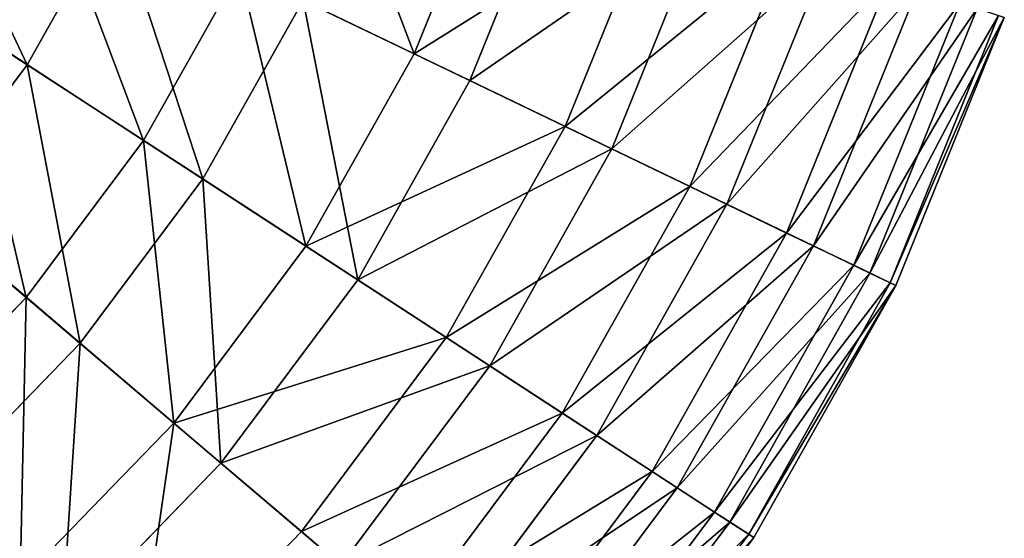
# Model space of a CAD drawing. Extents: x 1 to 133, y -12 to 0.
# Tile 912 of 935: x 118.67 to 121.28, y -9.23 to -7.86. Entities that reach past the tile are written whole.
import ezdxf

# ---------------------------------------------------------------- set-up
doc = ezdxf.new("R2010")
doc.units = 0
doc.header["$LTSCALE"] = 2.54
doc.layers.get('0').update_dxf_attribs({"color": 13, "linetype": 'CONTINUOUS'})

# ---------------------------------------------------------------- blocks, each defined once
blk = doc.blocks.new('SLING_IV_-_Z_O_ENIE16_06_B')
at = {"color": 0}
for p, q in [((119.7172, -7.9464, 2.7275), (119.9373, -7.4028, 2.7275)), ((119.7172, -7.9464, 2.7275), (119.9373, -7.4028, 2.7275)), ((119.8649, -8.0175, 10.2862), (120.0929, -7.4545, 10.2862)), ((119.8649, -8.0175, 10.2862), (120.0929, -7.4545, 10.2862)), ((120.1178, -8.1393, 3.3229), (120.3592, -7.5429, 3.3229)), ((120.1178, -8.1393, 3.3229), (120.3592, -7.5429, 3.3229)), ((118.6892, -7.9755, 11.3367), (118.9214, -7.5631, 11.3367)), ((118.6892, -7.9755, 11.3367), (118.9214, -7.5631, 11.3367)), ((120.2418, -8.199, 9.672), (120.4899, -7.5863, 9.672)), ((120.2418, -8.199, 9.672), (120.4899, -7.5863, 9.672)), ((118.6892, -7.9755, 11.3367), (118.1755, -7.6411, 11.7569)), ((118.6892, -7.9755, 11.3367), (118.1755, -7.6411, 11.7569)), ((120.4489, -8.2988, 3.9687), (120.708, -7.6588, 3.9687)), ((120.4489, -8.2988, 3.9687), (120.708, -7.6588, 3.9687)), ((120.5474, -8.3462, 9.0109), (120.8118, -7.6932, 9.0109)), ((120.5474, -8.3462, 9.0109), (120.8118, -7.6932, 9.0109)), ((118.9981, -8.1765, 2.1915), (119.2534, -7.7231, 2.1915)), ((118.9981, -8.1765, 2.1915), (119.2534, -7.7231, 2.1915)), ((119.2534, -7.7231, 2.1915), (119.7172, -7.9464, 2.7275)), ((119.2534, -7.7231, 2.1915), (119.7172, -7.9464, 2.7275)), ((120.7056, -8.4224, 4.6551), (120.9784, -7.7485, 4.6551)), ((120.7056, -8.4224, 4.6551), (120.9784, -7.7485, 4.6551)), ((120.7771, -8.4568, 8.3129), (121.0537, -7.7735, 8.3129)), ((120.7771, -8.4568, 8.3129), (121.0537, -7.7735, 8.3129)), ((119.1553, -8.2789, 10.8439), (119.4225, -7.8045, 10.8439)), ((119.1553, -8.2789, 10.8439), (119.4225, -7.8045, 10.8439)), ((119.8649, -8.0175, 10.2862), (119.4225, -7.8045, 10.8439)), ((119.8649, -8.0175, 10.2862), (119.4225, -7.8045, 10.8439)), ((120.8839, -8.5082, 5.3713), (121.1662, -7.8109, 5.3713)), ((120.8839, -8.5082, 5.3713), (121.1662, -7.8109, 5.3713)), ((120.9272, -8.5291, 7.5887), (121.2119, -7.826, 7.5887)), ((120.9272, -8.5291, 7.5887), (121.2119, -7.826, 7.5887)), ((118.5144, -7.8617, 1.7234), (118.9981, -8.1765, 2.1915)), ((118.5144, -7.8617, 1.7234), (118.9981, -8.1765, 2.1915)), ((120.981, -8.555, 6.1066), (121.2686, -7.8449, 6.1066)), ((120.981, -8.555, 6.1066), (121.2686, -7.8449, 6.1066)), ((120.9956, -8.562, 6.8495), (121.2838, -7.8499, 6.8495)), ((120.9956, -8.562, 6.8495), (121.2838, -7.8499, 6.8495)), ((119.4295, -8.4573, 2.7275), (119.7172, -7.9464, 2.7275)), ((119.4295, -8.4573, 2.7275), (119.7172, -7.9464, 2.7275)), ((119.7172, -7.9464, 2.7275), (120.1178, -8.1393, 3.3229)), ((119.7172, -7.9464, 2.7275), (120.1178, -8.1393, 3.3229)), ((118.4061, -8.3547, 11.3367), (118.6892, -7.9755, 11.3367)), ((118.4061, -8.3547, 11.3367), (118.6892, -7.9755, 11.3367)), ((119.1553, -8.2789, 10.8439), (118.6892, -7.9755, 11.3367)), ((119.1553, -8.2789, 10.8439), (118.6892, -7.9755, 11.3367)), ((119.5669, -8.5468, 10.2862), (119.8649, -8.0175, 10.2862)), ((119.5669, -8.5468, 10.2862), (119.8649, -8.0175, 10.2862)), ((120.2418, -8.199, 9.672), (119.8649, -8.0175, 10.2862)), ((120.2418, -8.199, 9.672), (119.8649, -8.0175, 10.2862)), ((119.8021, -8.6999, 3.3229), (120.1178, -8.1393, 3.3229)), ((119.8021, -8.6999, 3.3229), (120.1178, -8.1393, 3.3229)), ((120.1178, -8.1393, 3.3229), (120.4489, -8.2988, 3.9687)), ((120.1178, -8.1393, 3.3229), (120.4489, -8.2988, 3.9687)), ((118.6868, -8.5936, 2.1915), (118.9981, -8.1765, 2.1915)), ((118.6868, -8.5936, 2.1915), (118.9981, -8.1765, 2.1915)), ((118.9981, -8.1765, 2.1915), (119.4295, -8.4573, 2.7275)), ((118.9981, -8.1765, 2.1915), (119.4295, -8.4573, 2.7275)), ((119.9175, -8.775, 9.672), (120.2418, -8.199, 9.672)), ((119.9175, -8.775, 9.672), (120.2418, -8.199, 9.672)), ((120.5474, -8.3462, 9.0109), (120.2418, -8.199, 9.672)), ((120.5474, -8.3462, 9.0109), (120.2418, -8.199, 9.672)), ((118.2474, -8.2196, 1.7234), (118.6868, -8.5936, 2.1915)), ((118.2474, -8.2196, 1.7234), (118.6868, -8.5936, 2.1915)), ((118.8297, -8.7153, 10.8439), (119.1553, -8.2789, 10.8439)), ((118.8297, -8.7153, 10.8439), (119.1553, -8.2789, 10.8439)), ((119.5669, -8.5468, 10.2862), (119.1553, -8.2789, 10.8439)), ((119.5669, -8.5468, 10.2862), (119.1553, -8.2789, 10.8439)), ((120.1101, -8.9004, 3.9687), (120.4489, -8.2988, 3.9687)), ((120.1101, -8.9004, 3.9687), (120.4489, -8.2988, 3.9687)), ((120.4489, -8.2988, 3.9687), (120.7056, -8.4224, 4.6551)), ((120.4489, -8.2988, 3.9687), (120.7056, -8.4224, 4.6551)), ((118.8297, -8.7153, 10.8439), (118.4061, -8.3547, 11.3367)), ((118.8297, -8.7153, 10.8439), (118.4061, -8.3547, 11.3367)), ((120.2017, -8.96, 9.0109), (120.5474, -8.3462, 9.0109)), ((120.2017, -8.96, 9.0109), (120.5474, -8.3462, 9.0109)), ((120.7771, -8.4568, 8.3129), (120.5474, -8.3462, 9.0109)), ((120.7771, -8.4568, 8.3129), (120.5474, -8.3462, 9.0109)), ((120.3489, -9.0558, 4.6551), (120.7056, -8.4224, 4.6551)), ((120.3489, -9.0558, 4.6551), (120.7056, -8.4224, 4.6551)), ((120.7056, -8.4224, 4.6551), (120.8839, -8.5082, 5.3713)), ((120.7056, -8.4224, 4.6551), (120.8839, -8.5082, 5.3713)), ((119.0787, -8.9273, 2.7275), (119.4295, -8.4573, 2.7275)), ((119.0787, -8.9273, 2.7275), (119.4295, -8.4573, 2.7275)), ((119.4295, -8.4573, 2.7275), (119.8021, -8.6999, 3.3229)), ((119.4295, -8.4573, 2.7275), (119.8021, -8.6999, 3.3229)), ((120.4154, -9.0991, 8.3129), (120.7771, -8.4568, 8.3129)), ((120.4154, -9.0991, 8.3129), (120.7771, -8.4568, 8.3129)), ((120.9272, -8.5291, 7.5887), (120.7771, -8.4568, 8.3129)), ((120.9272, -8.5291, 7.5887), (120.7771, -8.4568, 8.3129)), ((120.5147, -9.1638, 5.3713), (120.8839, -8.5082, 5.3713)), ((120.5147, -9.1638, 5.3713), (120.8839, -8.5082, 5.3713)), ((120.8839, -8.5082, 5.3713), (120.981, -8.555, 6.1066)), ((120.8839, -8.5082, 5.3713), (120.981, -8.555, 6.1066)), ((119.2036, -9.0336, 10.2862), (119.5669, -8.5468, 10.2862)), ((119.2036, -9.0336, 10.2862), (119.5669, -8.5468, 10.2862)), ((119.9175, -8.775, 9.672), (119.5669, -8.5468, 10.2862)), ((119.9175, -8.775, 9.672), (119.5669, -8.5468, 10.2862)), ((120.555, -9.19, 7.5887), (120.9272, -8.5291, 7.5887)), ((120.555, -9.19, 7.5887), (120.9272, -8.5291, 7.5887)), ((120.9956, -8.562, 6.8495), (120.9272, -8.5291, 7.5887)), ((120.9956, -8.562, 6.8495), (120.9272, -8.5291, 7.5887)), ((120.6051, -9.2226, 6.1066), (120.981, -8.555, 6.1066)), ((120.6051, -9.2226, 6.1066), (120.981, -8.555, 6.1066)), ((120.6186, -9.2314, 6.8495), (120.9956, -8.562, 6.8495)), ((120.6186, -9.2314, 6.8495), (120.9956, -8.562, 6.8495)), ((120.981, -8.555, 6.1066), (120.9956, -8.562, 6.8495)), ((120.981, -8.555, 6.1066), (120.9956, -8.562, 6.8495)), ((118.3247, -8.9675, 2.1915), (118.6868, -8.5936, 2.1915)), ((118.3247, -8.9675, 2.1915), (118.6868, -8.5936, 2.1915)), ((118.6868, -8.5936, 2.1915), (119.0787, -8.9273, 2.7275)), ((118.6868, -8.5936, 2.1915), (119.0787, -8.9273, 2.7275)), ((119.4172, -9.2155, 3.3229), (119.8021, -8.6999, 3.3229)), ((119.4172, -9.2155, 3.3229), (119.8021, -8.6999, 3.3229)), ((119.8021, -8.6999, 3.3229), (120.1101, -8.9004, 3.9687)), ((119.8021, -8.6999, 3.3229), (120.1101, -8.9004, 3.9687)), ((118.4509, -9.1064, 10.8439), (118.8297, -8.7153, 10.8439)), ((118.4509, -9.1064, 10.8439), (118.8297, -8.7153, 10.8439)), ((119.2036, -9.0336, 10.2862), (118.8297, -8.7153, 10.8439)), ((119.2036, -9.0336, 10.2862), (118.8297, -8.7153, 10.8439)), ((119.5221, -9.3047, 9.672), (119.9175, -8.775, 9.672)), ((119.5221, -9.3047, 9.672), (119.9175, -8.775, 9.672)), ((120.2017, -8.96, 9.0109), (119.9175, -8.775, 9.672)), ((120.2017, -8.96, 9.0109), (119.9175, -8.775, 9.672)), ((119.6971, -9.4537, 3.9687), (120.1101, -8.9004, 3.9687)), ((119.6971, -9.4537, 3.9687), (120.1101, -8.9004, 3.9687)), ((120.1101, -8.9004, 3.9687), (120.3489, -9.0558, 4.6551)), ((120.1101, -8.9004, 3.9687), (120.3489, -9.0558, 4.6551)), ((118.6708, -9.3485, 2.7275), (119.0787, -8.9273, 2.7275)), ((118.6708, -9.3485, 2.7275), (119.0787, -8.9273, 2.7275)), ((119.0787, -8.9273, 2.7275), (119.4172, -9.2155, 3.3229)), ((119.0787, -8.9273, 2.7275), (119.4172, -9.2155, 3.3229)), ((119.7804, -9.5246, 9.0109), (120.2017, -8.96, 9.0109)), ((119.7804, -9.5246, 9.0109), (120.2017, -8.96, 9.0109)), ((120.4154, -9.0991, 8.3129), (120.2017, -8.96, 9.0109)), ((120.4154, -9.0991, 8.3129), (120.2017, -8.96, 9.0109)), ((118.781, -9.4699, 10.2862), (119.2036, -9.0336, 10.2862)), ((118.781, -9.4699, 10.2862), (119.2036, -9.0336, 10.2862)), ((119.5221, -9.3047, 9.672), (119.2036, -9.0336, 10.2862)), ((119.5221, -9.3047, 9.672), (119.2036, -9.0336, 10.2862)), ((119.9141, -9.6384, 4.6551), (120.3489, -9.0558, 4.6551)), ((119.9141, -9.6384, 4.6551), (120.3489, -9.0558, 4.6551)), ((120.3489, -9.0558, 4.6551), (120.5147, -9.1638, 5.3713)), ((120.3489, -9.0558, 4.6551), (120.5147, -9.1638, 5.3713)), ((119.9745, -9.6898, 8.3129), (120.4154, -9.0991, 8.3129)), ((119.9745, -9.6898, 8.3129), (120.4154, -9.0991, 8.3129)), ((120.555, -9.19, 7.5887), (120.4154, -9.0991, 8.3129)), ((120.555, -9.19, 7.5887), (120.4154, -9.0991, 8.3129)), ((120.0647, -9.7667, 5.3713), (120.5147, -9.1638, 5.3713)), ((120.0647, -9.7667, 5.3713), (120.5147, -9.1638, 5.3713)), ((120.5147, -9.1638, 5.3713), (120.6051, -9.2226, 6.1066)), ((120.5147, -9.1638, 5.3713), (120.6051, -9.2226, 6.1066)), ((120.1013, -9.7979, 7.5887), (120.555, -9.19, 7.5887)), ((120.1013, -9.7979, 7.5887), (120.555, -9.19, 7.5887)), ((120.6186, -9.2314, 6.8495), (120.555, -9.19, 7.5887)), ((120.6186, -9.2314, 6.8495), (120.555, -9.19, 7.5887)), ((118.9697, -9.6777, 3.3229), (119.4172, -9.2155, 3.3229)), ((118.9697, -9.6777, 3.3229), (119.4172, -9.2155, 3.3229)), ((119.4172, -9.2155, 3.3229), (119.6971, -9.4537, 3.9687)), ((119.4172, -9.2155, 3.3229), (119.6971, -9.4537, 3.9687)), ((120.1468, -9.8366, 6.1066), (120.6051, -9.2226, 6.1066)), ((120.1468, -9.8366, 6.1066), (120.6051, -9.2226, 6.1066)), ((120.6051, -9.2226, 6.1066), (120.6186, -9.2314, 6.8495)), ((120.6051, -9.2226, 6.1066), (120.6186, -9.2314, 6.8495)), ((120.1591, -9.847, 6.8495), (120.6186, -9.2314, 6.8495)), ((120.1591, -9.847, 6.8495), (120.6186, -9.2314, 6.8495))]:
    blk.add_line(p, q, dxfattribs=at)
at = {"color": 7}
mesh = blk.add_polyface(dxfattribs=at)
corners = [(118.1655, -7.1991, 1.3301), (118.5144, -7.8617, 1.7234), (117.986, -7.5178, 1.3301), (118.7335, -7.4727, 1.7234)]
mesh.append_faces([[corners[k] for k in face] for face in [(0, 1, 2), (1, 0, 3)]], dxfattribs={"vtx0": -1, "color": 7})
mesh = blk.add_polyface(dxfattribs=at)
corners = [(119.4487, -7.2406, 2.1915), (119.7172, -7.9464, 2.7275), (119.2534, -7.7231, 2.1915), (119.9373, -7.4028, 2.7275)]
mesh.append_faces([[corners[k] for k in face] for face in [(0, 1, 2), (1, 0, 3)]], dxfattribs={"vtx0": -1, "color": 7})
mesh = blk.add_polyface(dxfattribs=at)
corners = [(118.6892, -7.9755, 11.3367), (118.3692, -7.2972, 11.7569), (118.1755, -7.6411, 11.7569), (118.9214, -7.5631, 11.3367)]
mesh.append_faces([[corners[k] for k in face] for face in [(0, 1, 2), (1, 0, 3)]], dxfattribs={"vtx0": -1, "color": 7})
mesh = blk.add_polyface(dxfattribs=at)
corners = [(120.0929, -7.4545, 10.2862), (119.4225, -7.8045, 10.8439), (119.8649, -8.0175, 10.2862), (119.6268, -7.2998, 10.8439)]
mesh.append_faces([[corners[k] for k in face] for face in [(0, 1, 2), (1, 0, 3)]], dxfattribs={"vtx0": -1, "color": 7})
mesh = blk.add_polyface(dxfattribs=at)
corners = [(119.7172, -7.9464, 2.7275), (120.3592, -7.5429, 3.3229), (120.1178, -8.1393, 3.3229), (119.9373, -7.4028, 2.7275)]
mesh.append_faces([[corners[k] for k in face] for face in [(0, 1, 2), (1, 0, 3)]], dxfattribs={"vtx0": -1, "color": 7})
mesh = blk.add_polyface(dxfattribs=at)
corners = [(118.7335, -7.4727, 1.7234), (118.9981, -8.1765, 2.1915), (118.5144, -7.8617, 1.7234), (119.2534, -7.7231, 2.1915)]
mesh.append_faces([[corners[k] for k in face] for face in [(0, 1, 2), (1, 0, 3)]], dxfattribs={"vtx0": -1, "color": 7})
mesh = blk.add_polyface(dxfattribs=at)
corners = [(120.4899, -7.5863, 9.672), (119.8649, -8.0175, 10.2862), (120.2418, -8.199, 9.672), (120.0929, -7.4545, 10.2862)]
mesh.append_faces([[corners[k] for k in face] for face in [(0, 1, 2), (1, 0, 3)]], dxfattribs={"vtx0": -1, "color": 7})
mesh = blk.add_polyface(dxfattribs=at)
corners = [(120.1178, -8.1393, 3.3229), (120.708, -7.6588, 3.9687), (120.4489, -8.2988, 3.9687), (120.3592, -7.5429, 3.3229)]
mesh.append_faces([[corners[k] for k in face] for face in [(0, 1, 2), (1, 0, 3)]], dxfattribs={"vtx0": -1, "color": 7})
mesh = blk.add_polyface(dxfattribs=at)
corners = [(119.1553, -8.2789, 10.8439), (118.9214, -7.5631, 11.3367), (118.6892, -7.9755, 11.3367), (119.4225, -7.8045, 10.8439)]
mesh.append_faces([[corners[k] for k in face] for face in [(0, 1, 2), (1, 0, 3)]], dxfattribs={"vtx0": -1, "color": 7})
mesh = blk.add_polyface(dxfattribs=at)
corners = [(120.8118, -7.6932, 9.0109), (120.2418, -8.199, 9.672), (120.5474, -8.3462, 9.0109), (120.4899, -7.5863, 9.672)]
mesh.append_faces([[corners[k] for k in face] for face in [(0, 1, 2), (1, 0, 3)]], dxfattribs={"vtx0": -1, "color": 7})
mesh = blk.add_polyface(dxfattribs=at)
corners = [(118.4061, -8.3547, 11.3367), (118.1755, -7.6411, 11.7569), (117.9395, -7.9574, 11.7569), (118.6892, -7.9755, 11.3367)]
mesh.append_faces([[corners[k] for k in face] for face in [(0, 1, 2), (1, 0, 3)]], dxfattribs={"vtx0": -1, "color": 7})
mesh = blk.add_polyface(dxfattribs=at)
corners = [(120.4489, -8.2988, 3.9687), (120.9784, -7.7485, 4.6551), (120.7056, -8.4224, 4.6551), (120.708, -7.6588, 3.9687)]
mesh.append_faces([[corners[k] for k in face] for face in [(0, 1, 2), (1, 0, 3)]], dxfattribs={"vtx0": -1, "color": 7})
mesh = blk.add_polyface(dxfattribs=at)
corners = [(121.0537, -7.7735, 8.3129), (120.5474, -8.3462, 9.0109), (120.7771, -8.4568, 8.3129), (120.8118, -7.6932, 9.0109)]
mesh.append_faces([[corners[k] for k in face] for face in [(0, 1, 2), (1, 0, 3)]], dxfattribs={"vtx0": -1, "color": 7})
mesh = blk.add_polyface(dxfattribs=at)
corners = [(119.2534, -7.7231, 2.1915), (119.4295, -8.4573, 2.7275), (118.9981, -8.1765, 2.1915), (119.7172, -7.9464, 2.7275)]
mesh.append_faces([[corners[k] for k in face] for face in [(0, 1, 2), (1, 0, 3)]], dxfattribs={"vtx0": -1, "color": 7})
mesh = blk.add_polyface(dxfattribs=at)
corners = [(120.7056, -8.4224, 4.6551), (121.1662, -7.8109, 5.3713), (120.8839, -8.5082, 5.3713), (120.9784, -7.7485, 4.6551)]
mesh.append_faces([[corners[k] for k in face] for face in [(0, 1, 2), (1, 0, 3)]], dxfattribs={"vtx0": -1, "color": 7})
mesh = blk.add_polyface(dxfattribs=at)
corners = [(121.2119, -7.826, 7.5887), (120.7771, -8.4568, 8.3129), (120.9272, -8.5291, 7.5887), (121.0537, -7.7735, 8.3129)]
mesh.append_faces([[corners[k] for k in face] for face in [(0, 1, 2), (1, 0, 3)]], dxfattribs={"vtx0": -1, "color": 7})
mesh = blk.add_polyface(dxfattribs=at)
corners = [(119.5669, -8.5468, 10.2862), (119.4225, -7.8045, 10.8439), (119.1553, -8.2789, 10.8439), (119.8649, -8.0175, 10.2862)]
mesh.append_faces([[corners[k] for k in face] for face in [(0, 1, 2), (1, 0, 3)]], dxfattribs={"vtx0": -1, "color": 7})
mesh = blk.add_polyface(dxfattribs=at)
corners = [(120.8839, -8.5082, 5.3713), (121.2686, -7.8449, 6.1066), (120.981, -8.555, 6.1066), (121.1662, -7.8109, 5.3713)]
mesh.append_faces([[corners[k] for k in face] for face in [(0, 1, 2), (1, 0, 3)]], dxfattribs={"vtx0": -1, "color": 7})
mesh = blk.add_polyface(dxfattribs=at)
corners = [(121.2838, -7.8499, 6.8495), (120.9272, -8.5291, 7.5887), (120.9956, -8.562, 6.8495), (121.2119, -7.826, 7.5887)]
mesh.append_faces([[corners[k] for k in face] for face in [(0, 1, 2), (1, 0, 3)]], dxfattribs={"vtx0": -1, "color": 7})
mesh = blk.add_polyface(dxfattribs=at)
corners = [(118.5144, -7.8617, 1.7234), (118.6868, -8.5936, 2.1915), (118.2474, -8.2196, 1.7234), (118.9981, -8.1765, 2.1915)]
mesh.append_faces([[corners[k] for k in face] for face in [(0, 1, 2), (1, 0, 3)]], dxfattribs={"vtx0": -1, "color": 7})
mesh = blk.add_polyface(dxfattribs=at)
corners = [(120.981, -8.555, 6.1066), (121.2838, -7.8499, 6.8495), (120.9956, -8.562, 6.8495), (121.2686, -7.8449, 6.1066)]
mesh.append_faces([[corners[k] for k in face] for face in [(0, 1, 2), (1, 0, 3)]], dxfattribs={"vtx0": -1, "color": 7})
mesh = blk.add_polyface(dxfattribs=at)
corners = [(119.4295, -8.4573, 2.7275), (120.1178, -8.1393, 3.3229), (119.8021, -8.6999, 3.3229), (119.7172, -7.9464, 2.7275)]
mesh.append_faces([[corners[k] for k in face] for face in [(0, 1, 2), (1, 0, 3)]], dxfattribs={"vtx0": -1, "color": 7})
mesh = blk.add_polyface(dxfattribs=at)
corners = [(118.8297, -8.7153, 10.8439), (118.6892, -7.9755, 11.3367), (118.4061, -8.3547, 11.3367), (119.1553, -8.2789, 10.8439)]
mesh.append_faces([[corners[k] for k in face] for face in [(0, 1, 2), (1, 0, 3)]], dxfattribs={"vtx0": -1, "color": 7})
mesh = blk.add_polyface(dxfattribs=at)
corners = [(120.2418, -8.199, 9.672), (119.5669, -8.5468, 10.2862), (119.9175, -8.775, 9.672), (119.8649, -8.0175, 10.2862)]
mesh.append_faces([[corners[k] for k in face] for face in [(0, 1, 2), (1, 0, 3)]], dxfattribs={"vtx0": -1, "color": 7})
mesh = blk.add_polyface(dxfattribs=at)
corners = [(119.8021, -8.6999, 3.3229), (120.4489, -8.2988, 3.9687), (120.1101, -8.9004, 3.9687), (120.1178, -8.1393, 3.3229)]
mesh.append_faces([[corners[k] for k in face] for face in [(0, 1, 2), (1, 0, 3)]], dxfattribs={"vtx0": -1, "color": 7})
mesh = blk.add_polyface(dxfattribs=at)
corners = [(118.9981, -8.1765, 2.1915), (119.0787, -8.9273, 2.7275), (118.6868, -8.5936, 2.1915), (119.4295, -8.4573, 2.7275)]
mesh.append_faces([[corners[k] for k in face] for face in [(0, 1, 2), (1, 0, 3)]], dxfattribs={"vtx0": -1, "color": 7})
mesh = blk.add_polyface(dxfattribs=at)
corners = [(120.5474, -8.3462, 9.0109), (119.9175, -8.775, 9.672), (120.2017, -8.96, 9.0109), (120.2418, -8.199, 9.672)]
mesh.append_faces([[corners[k] for k in face] for face in [(0, 1, 2), (1, 0, 3)]], dxfattribs={"vtx0": -1, "color": 7})
mesh = blk.add_polyface(dxfattribs=at)
corners = [(118.2474, -8.2196, 1.7234), (118.3247, -8.9675, 2.1915), (117.9367, -8.5403, 1.7234), (118.6868, -8.5936, 2.1915)]
mesh.append_faces([[corners[k] for k in face] for face in [(0, 1, 2), (1, 0, 3)]], dxfattribs={"vtx0": -1, "color": 7})
mesh = blk.add_polyface(dxfattribs=at)
corners = [(119.2036, -9.0336, 10.2862), (119.1553, -8.2789, 10.8439), (118.8297, -8.7153, 10.8439), (119.5669, -8.5468, 10.2862)]
mesh.append_faces([[corners[k] for k in face] for face in [(0, 1, 2), (1, 0, 3)]], dxfattribs={"vtx0": -1, "color": 7})
mesh = blk.add_polyface(dxfattribs=at)
corners = [(120.1101, -8.9004, 3.9687), (120.7056, -8.4224, 4.6551), (120.3489, -9.0558, 4.6551), (120.4489, -8.2988, 3.9687)]
mesh.append_faces([[corners[k] for k in face] for face in [(0, 1, 2), (1, 0, 3)]], dxfattribs={"vtx0": -1, "color": 7})
mesh = blk.add_polyface(dxfattribs=at)
corners = [(118.4509, -9.1064, 10.8439), (118.4061, -8.3547, 11.3367), (118.0769, -8.6946, 11.3367), (118.8297, -8.7153, 10.8439)]
mesh.append_faces([[corners[k] for k in face] for face in [(0, 1, 2), (1, 0, 3)]], dxfattribs={"vtx0": -1, "color": 7})
mesh = blk.add_polyface(dxfattribs=at)
corners = [(120.7771, -8.4568, 8.3129), (120.2017, -8.96, 9.0109), (120.4154, -9.0991, 8.3129), (120.5474, -8.3462, 9.0109)]
mesh.append_faces([[corners[k] for k in face] for face in [(0, 1, 2), (1, 0, 3)]], dxfattribs={"vtx0": -1, "color": 7})
mesh = blk.add_polyface(dxfattribs=at)
corners = [(120.3489, -9.0558, 4.6551), (120.8839, -8.5082, 5.3713), (120.5147, -9.1638, 5.3713), (120.7056, -8.4224, 4.6551)]
mesh.append_faces([[corners[k] for k in face] for face in [(0, 1, 2), (1, 0, 3)]], dxfattribs={"vtx0": -1, "color": 7})
mesh = blk.add_polyface(dxfattribs=at)
corners = [(119.0787, -8.9273, 2.7275), (119.8021, -8.6999, 3.3229), (119.4172, -9.2155, 3.3229), (119.4295, -8.4573, 2.7275)]
mesh.append_faces([[corners[k] for k in face] for face in [(0, 1, 2), (1, 0, 3)]], dxfattribs={"vtx0": -1, "color": 7})
mesh = blk.add_polyface(dxfattribs=at)
corners = [(120.9272, -8.5291, 7.5887), (120.4154, -9.0991, 8.3129), (120.555, -9.19, 7.5887), (120.7771, -8.4568, 8.3129)]
mesh.append_faces([[corners[k] for k in face] for face in [(0, 1, 2), (1, 0, 3)]], dxfattribs={"vtx0": -1, "color": 7})
mesh = blk.add_polyface(dxfattribs=at)
corners = [(120.5147, -9.1638, 5.3713), (120.981, -8.555, 6.1066), (120.6051, -9.2226, 6.1066), (120.8839, -8.5082, 5.3713)]
mesh.append_faces([[corners[k] for k in face] for face in [(0, 1, 2), (1, 0, 3)]], dxfattribs={"vtx0": -1, "color": 7})
mesh = blk.add_polyface(dxfattribs=at)
corners = [(119.9175, -8.775, 9.672), (119.2036, -9.0336, 10.2862), (119.5221, -9.3047, 9.672), (119.5669, -8.5468, 10.2862)]
mesh.append_faces([[corners[k] for k in face] for face in [(0, 1, 2), (1, 0, 3)]], dxfattribs={"vtx0": -1, "color": 7})
mesh = blk.add_polyface(dxfattribs=at)
corners = [(120.9956, -8.562, 6.8495), (120.555, -9.19, 7.5887), (120.6186, -9.2314, 6.8495), (120.9272, -8.5291, 7.5887)]
mesh.append_faces([[corners[k] for k in face] for face in [(0, 1, 2), (1, 0, 3)]], dxfattribs={"vtx0": -1, "color": 7})
mesh = blk.add_polyface(dxfattribs=at)
corners = [(120.6051, -9.2226, 6.1066), (120.9956, -8.562, 6.8495), (120.6186, -9.2314, 6.8495), (120.981, -8.555, 6.1066)]
mesh.append_faces([[corners[k] for k in face] for face in [(0, 1, 2), (1, 0, 3)]], dxfattribs={"vtx0": -1, "color": 7})
mesh = blk.add_polyface(dxfattribs=at)
corners = [(118.6868, -8.5936, 2.1915), (118.6708, -9.3485, 2.7275), (118.3247, -8.9675, 2.1915), (119.0787, -8.9273, 2.7275)]
mesh.append_faces([[corners[k] for k in face] for face in [(0, 1, 2), (1, 0, 3)]], dxfattribs={"vtx0": -1, "color": 7})
mesh = blk.add_polyface(dxfattribs=at)
corners = [(119.4172, -9.2155, 3.3229), (120.1101, -8.9004, 3.9687), (119.6971, -9.4537, 3.9687), (119.8021, -8.6999, 3.3229)]
mesh.append_faces([[corners[k] for k in face] for face in [(0, 1, 2), (1, 0, 3)]], dxfattribs={"vtx0": -1, "color": 7})
mesh = blk.add_polyface(dxfattribs=at)
corners = [(118.781, -9.4699, 10.2862), (118.8297, -8.7153, 10.8439), (118.4509, -9.1064, 10.8439), (119.2036, -9.0336, 10.2862)]
mesh.append_faces([[corners[k] for k in face] for face in [(0, 1, 2), (1, 0, 3)]], dxfattribs={"vtx0": -1, "color": 7})
mesh = blk.add_polyface(dxfattribs=at)
corners = [(120.2017, -8.96, 9.0109), (119.5221, -9.3047, 9.672), (119.7804, -9.5246, 9.0109), (119.9175, -8.775, 9.672)]
mesh.append_faces([[corners[k] for k in face] for face in [(0, 1, 2), (1, 0, 3)]], dxfattribs={"vtx0": -1, "color": 7})
mesh = blk.add_polyface(dxfattribs=at)
corners = [(119.6971, -9.4537, 3.9687), (120.3489, -9.0558, 4.6551), (119.9141, -9.6384, 4.6551), (120.1101, -8.9004, 3.9687)]
mesh.append_faces([[corners[k] for k in face] for face in [(0, 1, 2), (1, 0, 3)]], dxfattribs={"vtx0": -1, "color": 7})
mesh = blk.add_polyface(dxfattribs=at)
corners = [(119.0787, -8.9273, 2.7275), (118.9697, -9.6777, 3.3229), (118.6708, -9.3485, 2.7275), (119.4172, -9.2155, 3.3229)]
mesh.append_faces([[corners[k] for k in face] for face in [(0, 1, 2), (1, 0, 3)]], dxfattribs={"vtx0": -1, "color": 7})
mesh = blk.add_polyface(dxfattribs=at)
corners = [(118.3247, -8.9675, 2.1915), (118.2123, -9.7142, 2.7275), (117.9178, -9.292, 2.1915), (118.6708, -9.3485, 2.7275)]
mesh.append_faces([[corners[k] for k in face] for face in [(0, 1, 2), (1, 0, 3)]], dxfattribs={"vtx0": -1, "color": 7})
mesh = blk.add_polyface(dxfattribs=at)
corners = [(120.4154, -9.0991, 8.3129), (119.7804, -9.5246, 9.0109), (119.9745, -9.6898, 8.3129), (120.2017, -8.96, 9.0109)]
mesh.append_faces([[corners[k] for k in face] for face in [(0, 1, 2), (1, 0, 3)]], dxfattribs={"vtx0": -1, "color": 7})
mesh = blk.add_polyface(dxfattribs=at)
corners = [(119.5221, -9.3047, 9.672), (118.781, -9.4699, 10.2862), (119.0622, -9.7796, 9.672), (119.2036, -9.0336, 10.2862)]
mesh.append_faces([[corners[k] for k in face] for face in [(0, 1, 2), (1, 0, 3)]], dxfattribs={"vtx0": -1, "color": 7})
mesh = blk.add_polyface(dxfattribs=at)
corners = [(119.9141, -9.6384, 4.6551), (120.5147, -9.1638, 5.3713), (120.0647, -9.7667, 5.3713), (120.3489, -9.0558, 4.6551)]
mesh.append_faces([[corners[k] for k in face] for face in [(0, 1, 2), (1, 0, 3)]], dxfattribs={"vtx0": -1, "color": 7})
mesh = blk.add_polyface(dxfattribs=at)
corners = [(118.3061, -9.8486, 10.2862), (118.4509, -9.1064, 10.8439), (118.0252, -9.4459, 10.8439), (118.781, -9.4699, 10.2862)]
mesh.append_faces([[corners[k] for k in face] for face in [(0, 1, 2), (1, 0, 3)]], dxfattribs={"vtx0": -1, "color": 7})
mesh = blk.add_polyface(dxfattribs=at)
corners = [(120.555, -9.19, 7.5887), (119.9745, -9.6898, 8.3129), (120.1013, -9.7979, 7.5887), (120.4154, -9.0991, 8.3129)]
mesh.append_faces([[corners[k] for k in face] for face in [(0, 1, 2), (1, 0, 3)]], dxfattribs={"vtx0": -1, "color": 7})
mesh = blk.add_polyface(dxfattribs=at)
corners = [(120.0647, -9.7667, 5.3713), (120.6051, -9.2226, 6.1066), (120.1468, -9.8366, 6.1066), (120.5147, -9.1638, 5.3713)]
mesh.append_faces([[corners[k] for k in face] for face in [(0, 1, 2), (1, 0, 3)]], dxfattribs={"vtx0": -1, "color": 7})
mesh = blk.add_polyface(dxfattribs=at)
corners = [(120.6186, -9.2314, 6.8495), (120.1013, -9.7979, 7.5887), (120.1591, -9.847, 6.8495), (120.555, -9.19, 7.5887)]
mesh.append_faces([[corners[k] for k in face] for face in [(0, 1, 2), (1, 0, 3)]], dxfattribs={"vtx0": -1, "color": 7})
mesh = blk.add_polyface(dxfattribs=at)
corners = [(118.9697, -9.6777, 3.3229), (119.6971, -9.4537, 3.9687), (119.2168, -9.9497, 3.9687), (119.4172, -9.2155, 3.3229)]
mesh.append_faces([[corners[k] for k in face] for face in [(0, 1, 2), (1, 0, 3)]], dxfattribs={"vtx0": -1, "color": 7})
mesh = blk.add_polyface(dxfattribs=at)
corners = [(120.1468, -9.8366, 6.1066), (120.6186, -9.2314, 6.8495), (120.1591, -9.847, 6.8495), (120.6051, -9.2226, 6.1066)]
mesh.append_faces([[corners[k] for k in face] for face in [(0, 1, 2), (1, 0, 3)]], dxfattribs={"vtx0": -1, "color": 7})

msp = doc.modelspace()

# ---------------------------------------------------------------- block references
at = {"color": 18}
msp.add_blockref('SLING_IV_-_Z_O_ENIE16_06_B', (0, 0), dxfattribs=at)

doc.saveas('drawing.dxf')
